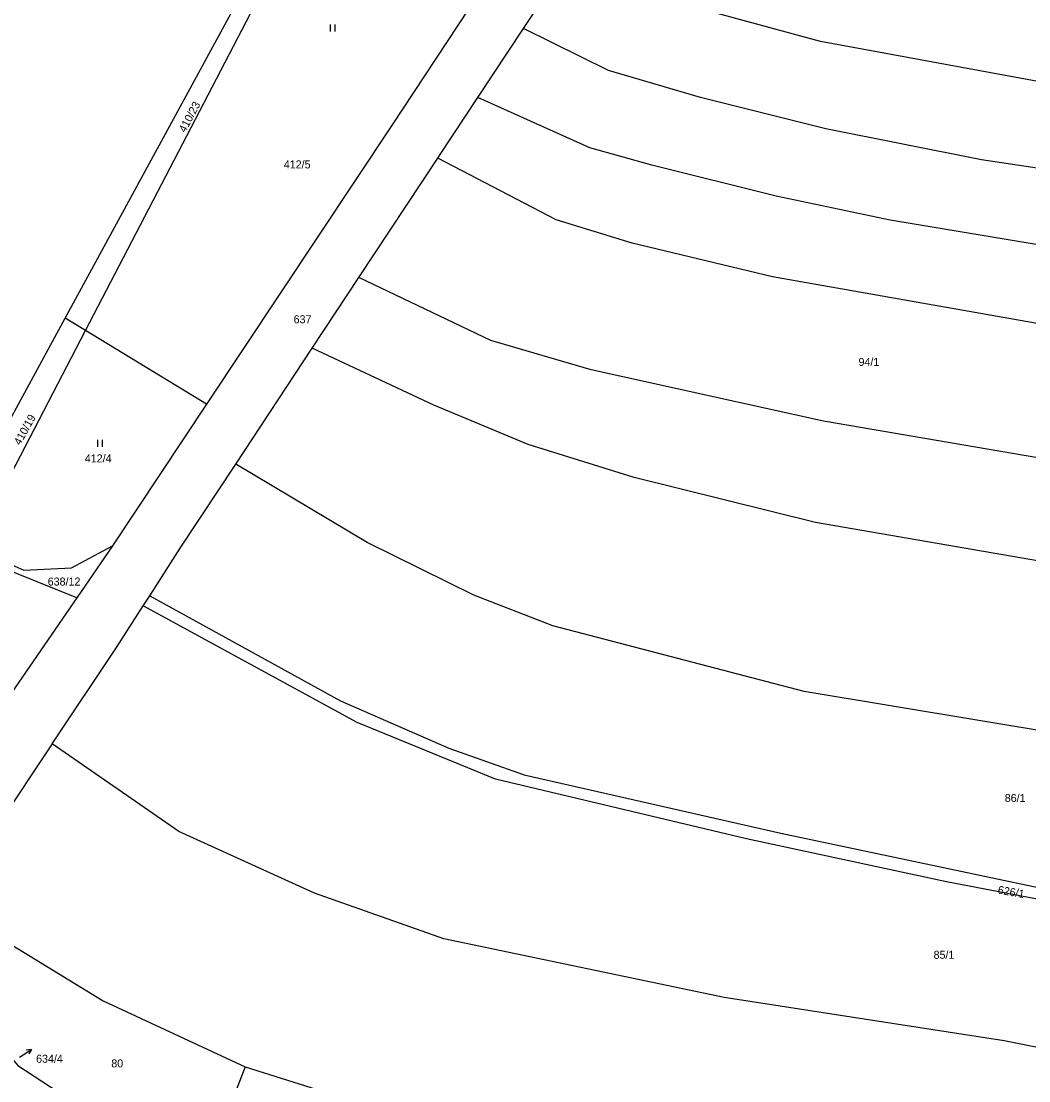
# Model space of a CAD drawing. Extents: x -744566 to -741843, y -1128407 to -1126744.
# Drawn here: x -743655.8 to -743441.6, y -1127345.9 to -1127120.7 of the extents above; entities that cross this region are included whole.
import ezdxf

# ---------------------------------------------------------------- set-up
doc = ezdxf.new("R2010")
doc.units = 0
for name, color, linetype in [('Hranice parcel', 7, 'Continuous'), ('Parcelní čísla', 7, 'Continuous'), ('Pop  PČ popisy', 7, 'Continuous'), ('Značky kultur', 7, 'Continuous')]:
    doc.layers.add(name, color=color, linetype=linetype)

msp = doc.modelspace()

# ---------------------------------------------------------------- linework, layer by layer
at = {"layer": 'Hranice parcel'}
for p, q in [((-743646.48, -1127183.8), (-743600.41, -1127099.12)), ((-743642.12, -1127186.45), (-743597.45, -1127100.54)), ((-743549.04, -1127122.29), (-743538.97, -1127107.07)), ((-743558.76, -1127136.98), (-743549.04, -1127122.29)), ((-743584.02, -1127175.2), (-743567.27, -1127149.84)), ((-743593.92, -1127190.2), (-743584.02, -1127175.2)), ((-743671.64, -1127230.23), (-743646.48, -1127183.8)), ((-743642.12, -1127186.45), (-743646.48, -1127183.8)), ((-743666.12, -1127232.6), (-743642.12, -1127186.45)), ((-743616.38, -1127202.08), (-743642.12, -1127186.45)), ((-743610.18, -1127214.83), (-743593.92, -1127190.2)), ((-743616.38, -1127202.08), (-743636.37, -1127232.18)), ((-743643.98, -1127243.27), (-743672.5, -1127231.82)), ((-743636.37, -1127232.18), (-743643.98, -1127243.27)), ((-743643.98, -1127243.27), (-743658.6, -1127264.57)), ((-743629.87, -1127244.98), (-743628.48, -1127242.82)), ((-743649.24, -1127274.28), (-743672.05, -1127308.38)), ((-743608.18, -1127342.94), (-743619.02, -1127370.74)), ((-743608.18, -1127342.94), (-743592.88, -1127347.72))]:
    msp.add_line(p, q, dxfattribs=at)
for points in [[(-743227.63, -1127169.97), (-743272.53, -1127161.95), (-743339.46, -1127150.28), (-743422.36, -1127136.74), (-743485.93, -1127125.07), (-743521.87, -1127115.17), (-743538.97, -1127107.07)], [(-743560.72, -1127118.19), (-743576.94, -1127142.72), (-743616.38, -1127202.08)], [(-743237.55, -1127185.73), (-743288.76, -1127176.89), (-743377.84, -1127161.22), (-743451.69, -1127150.21), (-743484.81, -1127143.57), (-743511.45, -1127136.91), (-743530.98, -1127131.21), (-743549.04, -1127122.29)], [(-743567.27, -1127149.84), (-743566.89, -1127149.27), (-743558.76, -1127136.98)], [(-743247.25, -1127201.23), (-743341.69, -1127185.22), (-743377.67, -1127178.61), (-743471.09, -1127163.04), (-743495.31, -1127157.9), (-743521.74, -1127151.29), (-743534.96, -1127147.61), (-743558.76, -1127136.98)], [(-743397.19, -1127192.74), (-743423.8, -1127187.83), (-743496.12, -1127175.06), (-743525.94, -1127167.89), (-743542.08, -1127162.94), (-743567.27, -1127149.84)], [(-743402, -1127219.97), (-743485.26, -1127205.7), (-743534.64, -1127194.81), (-743556, -1127188.55), (-743584.02, -1127175.2)], [(-743282.34, -1127263.07), (-743292.44, -1127261.41), (-743340.01, -1127252.63), (-743486.97, -1127227.24), (-743525.49, -1127217.7), (-743548.02, -1127210.66), (-743568.07, -1127202.32), (-743593.92, -1127190.2)], [(-743628.48, -1127242.82), (-743621.98, -1127232.71), (-743610.18, -1127214.83)], [(-743292.92, -1127296.34), (-743359.24, -1127284.78), (-743489.36, -1127263.15), (-743542.82, -1127249.21), (-743559.61, -1127242.69), (-743582.27, -1127231.48), (-743610.18, -1127214.83)], [(-743666.12, -1127232.6), (-743655.22, -1127237.38), (-743645.09, -1127236.9), (-743636.37, -1127232.18)], [(-743628.48, -1127242.82), (-743587.96, -1127265.17), (-743564.92, -1127275.2), (-743548.91, -1127280.9), (-743494.35, -1127293.28), (-743432.95, -1127306.22), (-743304.3, -1127331.19)], [(-743649.24, -1127274.28), (-743635.53, -1127253.78), (-743629.87, -1127244.98)], [(-743304.91, -1127333.26), (-743340.32, -1127326.98), (-743384.95, -1127317.8), (-743459.15, -1127303.62), (-743501.66, -1127294.44), (-743555, -1127281.78), (-743584.41, -1127269.73), (-743629.87, -1127244.98)], [(-743312.01, -1127362.15), (-743393.56, -1127348.06), (-743446.91, -1127337.38), (-743506.37, -1127328.2), (-743565.99, -1127315.69), (-743593.43, -1127306.05), (-743622.26, -1127292.92), (-743649.24, -1127274.28)], [(-743672.05, -1127308.38), (-743638.39, -1127328.87), (-743608.18, -1127342.94)], [(-743677.33, -1127316.28), (-743670.54, -1127324.52), (-743664.92, -1127332.9), (-743656.54, -1127342.61), (-743635.91, -1127356.08), (-743619.02, -1127370.74)]]:
    msp.add_lwpolyline(points, dxfattribs=at)
at = {"layer": 'Pop  PČ popisy'}
for p, q in [((-743656.14, -1127340.86), (-743653.623, -1127339.226)), ((-743653.623, -1127339.226), (-743654.736, -1127339.351)), ((-743653.623, -1127339.226), (-743654.19, -1127340.191))]:
    msp.add_line(p, q, dxfattribs=at)
at = {"layer": 'Značky kultur'}
for p, q in [((-743590.041, -1127122.9), (-743590.041, -1127121.4)), ((-743589.04, -1127122.9), (-743589.04, -1127121.4)), ((-743639.531, -1127211.17), (-743639.531, -1127209.67)), ((-743638.53, -1127211.17), (-743638.53, -1127209.67))]:
    msp.add_line(p, q, dxfattribs=at)

# ---------------------------------------------------------------- texts
at = {"layer": 'Parcelní čísla'}
for s, rotation, p in [('410/23', 62, (-743620.909, -1127144.519)), ('410/19', 61, (-743655.996, -1127210.972)), ('626/1', 350, (-743448.337, -1127306.087))]:
    msp.add_text(s, height=1.7, rotation=rotation, dxfattribs=at).set_placement(p)
for s, p in [('412/5', (-743599.98, -1127152.01)), ('637', (-743597.894, -1127184.92)), ('94/1', (-743477.83, -1127193.98)), ('412/4', (-743642.27, -1127214.48)), ('638/12', (-743650.16, -1127240.65)), ('86/1', (-743446.75, -1127286.64)), ('85/1', (-743461.88, -1127319.96)), ('634/4', (-743652.63, -1127342.053)), ('80', (-743636.64, -1127343.04))]:
    msp.add_text(s, height=1.7, dxfattribs=at).set_placement(p)

doc.saveas('drawing.dxf')
